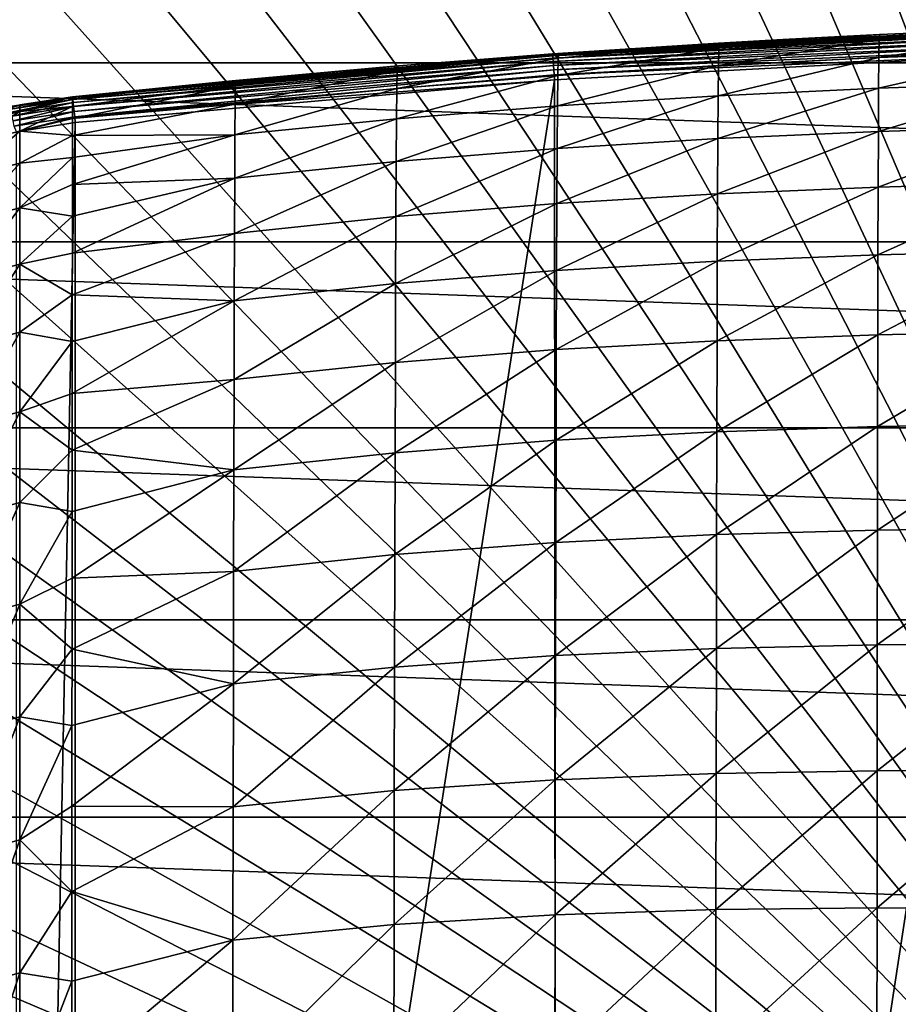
# Model space of a CAD drawing. Header units: metres. Extents: x -22 to 72, y -237 to 23.
# Tile 262 of 363: x -11.6 to -4.81, y 4.89 to 12.5. Entities that reach past the tile are written whole.
import ezdxf

# ---------------------------------------------------------------- set-up
doc = ezdxf.new("R2010")
doc.units = ezdxf.units.M
doc.layers.add('solid_509588_MEDIA_SW0001', color=7, linetype='CONTINUOUS')

msp = doc.modelspace()

# ---------------------------------------------------------------- linework, layer by layer
at = {"layer": 'solid_509588_MEDIA_SW0001'}
for points in [[(-4.507635, 20.235434, 132.530869), (-5.243667, 20.057306, 132.530869), (0, 0, 132.892746)], [(-5.243667, 20.057306, 132.530869), (-5.972702, 19.852415, 132.530869), (0, 0, 132.892746)], [(-5.972702, 19.852415, 132.530869), (-6.693768, 19.621035, 132.530869), (0, 0, 132.892746)], [(-6.693768, 19.621035, 132.530869), (-7.405901, 19.363476, 132.530869), (0, 0, 132.892746)], [(-7.405901, 19.363476, 132.530869), (-8.108154, 19.080078, 132.530869), (0, 0, 132.892746)], [(-8.108154, 19.080078, 132.530869), (-8.799587, 18.771223, 132.530869), (0, 0, 132.892746)], [(-8.799587, 18.771223, 132.530869), (-9.47928, 18.437321, 132.530869), (0, 0, 132.892746)], [(-9.47928, 18.437321, 132.530869), (-10.146324, 18.078817, 132.530869), (0, 0, 132.892746)], [(-10.146324, 18.078817, 132.530869), (-10.799829, 17.696192, 132.530869), (0, 0, 132.892746)], [(-10.799829, 17.696192, 132.530869), (-11.438926, 17.289955, 132.530869), (0, 0, 132.892746)], [(-11.438926, 17.289955, 132.530869), (-12.062758, 16.860647, 132.530869), (0, 0, 132.892746)], [(-12.062758, 16.860647, 132.530869), (-12.670495, 16.408842, 132.530869), (0, 0, 132.892746)], [(-12.670495, 16.408842, 132.530869), (-13.261327, 15.935143, 132.530869), (0, 0, 132.892746)], [(-13.261327, 15.935143, 132.530869), (-13.834463, 15.440181, 132.530869), (0, 0, 132.892746)], [(-13.834463, 15.440181, 132.530869), (-14.389139, 14.924617, 132.530869), (0, 0, 132.892746)], [(-14.389139, 14.924617, 132.530869), (-14.924617, 14.38914, 132.530869), (0, 0, 132.892746)], [(-14.924617, 14.38914, 132.530869), (-15.440181, 13.834463, 132.530869), (0, 0, 132.892746)], [(-15.440181, 13.834463, 132.530869), (-15.935143, 13.261327, 132.530869), (0, 0, 132.892746)], [(-18.928516, 12.163916), (-18.011908, 13.484106), (18.928516, 12.163916)], [(-18.011908, 13.484106), (18.011908, 13.484106), (18.928516, 12.163916)], [(-15.935143, 13.261327, 132.530869), (-16.408842, 12.670496, 132.530869), (0, 0, 132.892746)], [(-16.408842, 12.670496, 132.530869), (-16.860647, 12.062758, 132.530869), (0, 0, 132.892746)], [(-3.802887, 12.431111, 245.443756), (-3.747129, 12.433117, 133.143753), (-7.482031, 12.233086, 133.143753)], [(-3.746992, 12.429276, 133.104736), (-7.482031, 12.233086, 133.143753), (-3.747129, 12.433117, 133.143753)], [(-4.958339, 12.382863, 245.443756), (-3.802887, 12.431111, 245.443756), (-7.482031, 12.233086, 133.143753)], [(-3.746992, 12.429276, 133.104736), (-7.481757, 12.229253, 133.104736), (-7.482031, 12.233086, 133.143753)], [(-3.746992, 12.429276, 133.104736), (-3.746586, 12.417903, 133.067215), (-7.481757, 12.229253, 133.104736)], [(-3.746586, 12.417903, 133.067215), (-7.480946, 12.2179, 133.067215), (-7.481757, 12.229253, 133.104736)], [(-3.746586, 12.417903, 133.067215), (-3.745927, 12.399432, 133.032639), (-7.480946, 12.2179, 133.067215)], [(-3.745927, 12.399432, 133.032639), (-7.479629, 12.199465, 133.032639), (-7.480946, 12.2179, 133.067215)], [(-3.745927, 12.399432, 133.032639), (-3.745039, 12.374576, 133.002335), (-7.479629, 12.199465, 133.032639)], [(-4.961272, 12.343987, 247.518036), (-3.720638, 12.434059, 245.443756), (-3.802887, 12.431111, 245.443756)], [(-3.722295, 12.391606, 247.536469), (-3.720638, 12.434059, 245.443756), (-4.961272, 12.343987, 247.518036)], [(-4.961272, 12.343987, 247.518036), (-3.802887, 12.431111, 245.443756), (-4.958339, 12.382863, 245.443756)], [(-5.703505, 12.344981, 245.443756), (-4.958339, 12.382863, 245.443756), (-7.482031, 12.233086, 133.143753)], [(-6.201049, 12.31673, 245.443756), (-5.703505, 12.344981, 245.443756), (-7.482031, 12.233086, 133.143753)], [(-3.745039, 12.374576, 133.002335), (-7.477857, 12.174656, 133.002335), (-7.479629, 12.199465, 133.032639)], [(-3.745039, 12.374576, 133.002335), (-3.743958, 12.344288, 132.977463), (-7.477857, 12.174656, 133.002335)], [(-3.743958, 12.344288, 132.977463), (-7.475697, 12.144425, 132.977463), (-7.477857, 12.174656, 133.002335)], [(-3.743958, 12.344288, 132.977463), (-3.742723, 12.309732, 132.958969), (-7.475697, 12.144425, 132.977463)], [(-4.961272, 12.343987, 247.518036), (-6.19922, 12.280937, 247.501144), (-6.201859, 12.144623, 249.556488)], [(-4.963457, 12.205311, 249.590057), (-4.961272, 12.343987, 247.518036), (-6.201859, 12.144623, 249.556488)], [(-6.19922, 12.280937, 247.501144), (-5.703505, 12.344981, 245.443756), (-6.201049, 12.31673, 245.443756)], [(-6.19922, 12.280937, 247.501144), (-4.958339, 12.382863, 245.443756), (-5.703505, 12.344981, 245.443756)], [(-4.961272, 12.343987, 247.518036), (-4.958339, 12.382863, 245.443756), (-6.19922, 12.280937, 247.501144)], [(-3.722295, 12.391606, 247.536469), (-4.961272, 12.343987, 247.518036), (-4.963457, 12.205311, 249.590057)], [(-3.723652, 12.249956, 249.626266), (-3.722295, 12.391606, 247.536469), (-4.963457, 12.205311, 249.590057)], [(-7.437971, 12.236224, 245.443756), (-6.201049, 12.31673, 245.443756), (-7.482031, 12.233086, 133.143753)], [(-3.742723, 12.309732, 132.958969), (-7.473233, 12.109936, 132.958969), (-7.475697, 12.144425, 132.977463)], [(-3.742723, 12.309732, 132.958969), (-3.741385, 12.272238, 132.947601), (-7.473233, 12.109936, 132.958969)], [(-3.741385, 12.272238, 132.947601), (-7.47056, 12.072513, 132.947601), (-7.473233, 12.109936, 132.958969)], [(-3.741385, 12.272238, 132.947601), (-3.739895, 12.233231, 132.943756), (-7.47056, 12.072513, 132.947601)], [(-6.19922, 12.280937, 247.501144), (-7.438676, 12.201282, 247.489304), (-7.44146, 12.06588, 249.532257)], [(-6.201859, 12.144623, 249.556488), (-6.19922, 12.280937, 247.501144), (-7.44146, 12.06588, 249.532257)], [(-7.438676, 12.201282, 247.489304), (-6.201049, 12.31673, 245.443756), (-7.437971, 12.236224, 245.443756)], [(-6.19922, 12.280937, 247.501144), (-6.201049, 12.31673, 245.443756), (-7.438676, 12.201282, 247.489304)], [(-3.723652, 12.249956, 249.626266), (-4.963457, 12.205311, 249.590057), (-4.965455, 11.968644, 251.655533)], [(-3.724837, 12.010375, 251.708755), (-3.723652, 12.249956, 249.626266), (-4.965455, 11.968644, 251.655533)], [(-7.579812, 12.226054, 245.443756), (-7.482031, 12.233086, 133.143753), (-11.188862, 11.902152, 133.143753)], [(-7.481757, 12.229253, 133.104736), (-11.188862, 11.902152, 133.143753), (-7.482031, 12.233086, 133.143753)], [(-11.188333, 11.897216, 133.099472), (-11.188862, 11.902152, 133.143753), (-7.481757, 12.229253, 133.104736)], [(-8.70435, 12.138589, 245.443756), (-7.579812, 12.226054, 245.443756), (-11.188862, 11.902152, 133.143753)], [(-11.188333, 11.897216, 133.099472), (-7.481757, 12.229253, 133.104736), (-7.480946, 12.2179, 133.067215)], [(-11.186759, 11.882536, 133.057129), (-11.188333, 11.897216, 133.099472), (-7.480946, 12.2179, 133.067215)], [(-11.186759, 11.882536, 133.057129), (-7.480946, 12.2179, 133.067215), (-7.479629, 12.199465, 133.032639)], [(-11.18422, 11.85885, 133.019165), (-11.186759, 11.882536, 133.057129), (-7.479629, 12.199465, 133.032639)], [(-11.18422, 11.85885, 133.019165), (-7.479629, 12.199465, 133.032639), (-7.477857, 12.174656, 133.002335)], [(-11.180844, 11.827349, 132.987442), (-11.18422, 11.85885, 133.019165), (-7.477857, 12.174656, 133.002335)], [(-11.180844, 11.827349, 132.987442), (-7.477857, 12.174656, 133.002335), (-7.475697, 12.144425, 132.977463)], [(-8.68218, 12.103866, 247.485489), (-7.579812, 12.226054, 245.443756), (-8.70435, 12.138589, 245.443756)], [(-7.438676, 12.201282, 247.489304), (-8.68218, 12.103866, 247.485489), (-8.68465, 11.967124, 249.523056)], [(-7.44146, 12.06588, 249.532257), (-7.438676, 12.201282, 247.489304), (-8.68465, 11.967124, 249.523056)], [(-8.68218, 12.103866, 247.485489), (-7.437971, 12.236224, 245.443756), (-7.579812, 12.226054, 245.443756)], [(-7.438676, 12.201282, 247.489304), (-7.437971, 12.236224, 245.443756), (-8.68218, 12.103866, 247.485489)], [(-7.579812, 12.226054, 245.443756), (-7.437971, 12.236224, 245.443756), (-7.482031, 12.233086, 133.143753)], [(-7.47056, 12.072513, 132.947601), (-3.739895, 12.233231, 132.943756), (-7.467566, 12.033637, 132.943756)], [(-7.467566, 12.033637, 132.943756), (-3.739895, 12.233231, 132.943756), (-7.452687, -12.034698, 132.943756)], [(-3.739895, 12.233231, 132.943756), (-3.724981, -12.233763, 132.943756), (-7.452687, -12.034698, 132.943756)], [(-4.963457, 12.205311, 249.590057), (-6.201859, 12.144623, 249.556488), (-6.204327, 11.910312, 251.605667)], [(-4.965455, 11.968644, 251.655533), (-4.963457, 12.205311, 249.590057), (-6.204327, 11.910312, 251.605667)], [(-19.747696, 10.783265), (-18.928516, 12.163916), (19.747696, 10.783265)], [(-18.928516, 12.163916), (18.928516, 12.163916), (19.747696, 10.783265)], [(-9.957439, 12.026788, 245.443756), (-8.70435, 12.138589, 245.443756), (-11.188862, 11.902152, 133.143753)], [(-11.176801, 11.789614, 132.963577), (-11.180844, 11.827349, 132.987442), (-7.475697, 12.144425, 132.977463)], [(-11.176801, 11.789614, 132.963577), (-7.475697, 12.144425, 132.977463), (-7.473233, 12.109936, 132.958969)], [(-11.172292, 11.747541, 132.948761), (-11.176801, 11.789614, 132.963577), (-7.473233, 12.109936, 132.958969)], [(-11.172292, 11.747541, 132.948761), (-7.473233, 12.109936, 132.958969), (-7.47056, 12.072513, 132.947601)], [(-9.932089, 11.987679, 247.491699), (-8.70435, 12.138589, 245.443756), (-9.957439, 12.026788, 245.443756)], [(-8.68218, 12.103866, 247.485489), (-9.932089, 11.987679, 247.491699), (-9.933688, 11.846647, 249.532684)], [(-8.68465, 11.967124, 249.523056), (-8.68218, 12.103866, 247.485489), (-9.933688, 11.846647, 249.532684)], [(-8.68218, 12.103866, 247.485489), (-8.70435, 12.138589, 245.443756), (-9.932089, 11.987679, 247.491699)], [(-6.201859, 12.144623, 249.556488), (-7.44146, 12.06588, 249.532257), (-7.444116, 11.832564, 251.568665)], [(-6.204327, 11.910312, 251.605667), (-6.201859, 12.144623, 249.556488), (-7.444116, 11.832564, 251.568665)], [(-16.860647, 12.062758, 132.530869), (-17.289955, 11.438926, 132.530869), (0, 0, 132.892746)], [(-11.188881, 11.883564, 246.701813), (-9.957439, 12.026788, 245.443756), (-11.188862, 11.902152, 245.443756)], [(-9.932089, 11.987679, 247.491699), (-9.957439, 12.026788, 245.443756), (-11.188881, 11.883564, 246.701813)], [(-11.188862, 11.902152, 245.443756), (-9.957439, 12.026788, 245.443756), (-11.188862, 11.902152, 133.143753)], [(-11.172292, 11.747541, 132.948761), (-7.47056, 12.072513, 132.947601), (-7.467566, 12.033637, 132.943756)], [(-11.172292, 11.747541, 132.948761), (-7.467566, 12.033637, 132.943756), (-11.167549, 11.703291, 132.943756)], [(-7.467566, 12.033637, 132.943756), (-7.452687, -12.034698, 132.943756), (-11.167549, -11.703291, 132.943756)], [(-11.167549, 11.703291, 132.943756), (-7.467566, 12.033637, 132.943756), (-11.167549, -11.703291, 132.943756)], [(-7.44146, 12.06588, 249.532257), (-8.68465, 11.967124, 249.523056), (-8.687061, 11.732677, 251.552719)], [(-7.444116, 11.832564, 251.568665), (-7.44146, 12.06588, 249.532257), (-8.687061, 11.732677, 251.552719)], [(-9.932089, 11.987679, 247.491699), (-11.188939, 11.827617, 247.964371), (-11.189035, 11.734037, 249.230698)], [(-9.933688, 11.846647, 249.532684), (-9.932089, 11.987679, 247.491699), (-11.189035, 11.734037, 249.230698)], [(-9.932089, 11.987679, 247.491699), (-11.188881, 11.883564, 246.701813), (-11.188939, 11.827617, 247.964371)], [(-8.68465, 11.967124, 249.523056), (-9.933688, 11.846647, 249.532684), (-9.935309, 11.608277, 251.563278)], [(-8.687061, 11.732677, 251.552719), (-8.68465, 11.967124, 249.523056), (-9.935309, 11.608277, 251.563278)], [(-4.965455, 11.968644, 251.655533), (-6.204327, 11.910312, 251.605667), (-6.206635, 11.579208, 253.644547)], [(-4.967278, 11.634982, 253.71022), (-4.965455, 11.968644, 251.655533), (-6.206635, 11.579208, 253.644547)], [(-3.724837, 12.010375, 251.708755), (-4.965455, 11.968644, 251.655533), (-4.967278, 11.634982, 253.71022)], [(-3.725863, 11.673668, 253.779572), (-3.724837, 12.010375, 251.708755), (-4.967278, 11.634982, 253.71022)], [(-11.670239, 11.826685, 133.143753), (-11.188862, 11.902152, 245.443756), (-11.188862, 11.902152, 133.143753)], [(-11.669232, 11.821823, 133.099472), (-11.670239, 11.826685, 133.143753), (-11.188862, 11.902152, 133.143753)], [(-11.596787, 11.841327, 245.443756), (-11.188862, 11.902152, 245.443756), (-11.670239, 11.826685, 133.143753)], [(-11.669232, 11.821823, 133.099472), (-11.188862, 11.902152, 133.143753), (-11.188333, 11.897216, 133.099472)], [(-11.669232, 11.821823, 133.099472), (-11.188333, 11.897216, 133.099472), (-11.666238, 11.807366, 133.057129)], [(-11.666238, 11.807366, 133.057129), (-11.188333, 11.897216, 133.099472), (-11.186759, 11.882536, 133.057129)], [(-11.666238, 11.807366, 133.057129), (-11.186759, 11.882536, 133.057129), (-11.661406, 11.78404, 133.019165)], [(-11.661406, 11.78404, 133.019165), (-11.186759, 11.882536, 133.057129), (-11.18422, 11.85885, 133.019165)], [(-11.596195, 11.788207, 247.515396), (-11.188862, 11.902152, 245.443756), (-11.596787, 11.841327, 245.443756)], [(-11.188881, 11.883564, 246.701813), (-11.188862, 11.902152, 245.443756), (-11.596195, 11.788207, 247.515396)], [(-11.188939, 11.827617, 247.964371), (-11.188881, 11.883564, 246.701813), (-11.596195, 11.788207, 247.515396)], [(-6.204327, 11.910312, 251.605667), (-7.444116, 11.832564, 251.568665), (-7.446653, 11.502756, 253.59462)], [(-6.206635, 11.579208, 253.644547), (-6.204327, 11.910312, 251.605667), (-7.446653, 11.502756, 253.59462)], [(-11.596195, 11.788207, 247.515396), (-11.596787, 11.841327, 245.443756), (-12.004979, 11.689108, 247.522522)], [(-11.596195, 11.788207, 247.515396), (-12.004979, 11.689108, 247.522522), (-12.003851, 11.53521, 249.587204)], [(-11.59575, 11.636609, 249.5746), (-11.596195, 11.788207, 247.515396), (-12.003851, 11.53521, 249.587204)], [(-11.661406, 11.78404, 133.019165), (-11.18422, 11.85885, 133.019165), (-11.65498, 11.753016, 132.987442)], [(-11.65498, 11.753016, 132.987442), (-11.18422, 11.85885, 133.019165), (-11.180844, 11.827349, 132.987442)], [(-11.65498, 11.753016, 132.987442), (-11.180844, 11.827349, 132.987442), (-11.647282, 11.715855, 132.963577)], [(-11.647282, 11.715855, 132.963577), (-11.180844, 11.827349, 132.987442), (-11.176801, 11.789614, 132.963577)], [(-11.647282, 11.715855, 132.963577), (-11.176801, 11.789614, 132.963577), (-11.6387, 11.674421, 132.948761)], [(-11.6387, 11.674421, 132.948761), (-11.176801, 11.789614, 132.963577), (-11.172292, 11.747541, 132.948761)], [(-11.188939, 11.827617, 247.964371), (-11.596195, 11.788207, 247.515396), (-11.59575, 11.636609, 249.5746)], [(-11.189035, 11.734037, 249.230698), (-11.188939, 11.827617, 247.964371), (-11.59575, 11.636609, 249.5746)], [(-9.933688, 11.846647, 249.532684), (-11.189035, 11.734037, 249.230698), (-11.189169, 11.602607, 250.499634)], [(-9.935309, 11.608277, 251.563278), (-9.933688, 11.846647, 249.532684), (-11.189169, 11.602607, 250.499634)], [(-7.444116, 11.832564, 251.568665), (-8.687061, 11.732677, 251.552719), (-8.689417, 11.402154, 253.570801)], [(-7.446653, 11.502756, 253.59462), (-7.444116, 11.832564, 251.568665), (-8.689417, 11.402154, 253.570801)], [(-11.6387, 11.674421, 132.948761), (-11.172292, 11.747541, 132.948761), (-11.621344, 11.63256, 132.943756)], [(-11.172292, 11.747541, 132.948761), (-11.167549, 11.703291, 132.943756), (-11.621344, 11.63256, 132.943756)], [(-11.189169, 11.602607, 250.499634), (-11.189035, 11.734037, 249.230698), (-11.59575, 11.636609, 249.5746)], [(-8.687061, 11.732677, 251.552719), (-9.935309, 11.608277, 251.563278), (-9.93695, 11.27438, 253.580048)], [(-8.689417, 11.402154, 253.570801), (-8.687061, 11.732677, 251.552719), (-9.93695, 11.27438, 253.580048)], [(-11.59575, 11.636609, 249.5746), (-12.003851, 11.53521, 249.587204), (-12.002848, 11.284977, 251.634918)], [(-11.595417, 11.388436, 251.618362), (-11.59575, 11.636609, 249.5746), (-12.002848, 11.284977, 251.634918)], [(-11.621344, 11.63256, 132.943756), (-11.167549, 11.703291, 132.943756), (-11.621341, -11.63256, 132.943756)], [(-11.167549, 11.703291, 132.943756), (-11.167549, -11.703291, 132.943756), (-11.621341, -11.63256, 132.943756)], [(-11.189169, 11.602607, 250.499634), (-11.59575, 11.636609, 249.5746), (-11.595417, 11.388436, 251.618362)], [(-4.967278, 11.634982, 253.71022), (-6.206635, 11.579208, 253.644547), (-6.208793, 11.152625, 255.669037)], [(-4.96894, 11.205457, 255.749847), (-4.967278, 11.634982, 253.71022), (-6.208793, 11.152625, 255.669037)], [(-3.725863, 11.673668, 253.779572), (-4.967278, 11.634982, 253.71022), (-4.96894, 11.205457, 255.749847)], [(-3.726739, 11.240807, 255.834366), (-3.725863, 11.673668, 253.779572), (-4.96894, 11.205457, 255.749847)], [(-11.189339, 11.43313, 251.770203), (-11.189169, 11.602607, 250.499634), (-11.595417, 11.388436, 251.618362)], [(-9.935309, 11.608277, 251.563278), (-11.189339, 11.43313, 251.770203), (-11.189545, 11.225472, 253.041214)], [(-9.93695, 11.27438, 253.580048), (-9.935309, 11.608277, 251.563278), (-11.189545, 11.225472, 253.041214)], [(-9.935309, 11.608277, 251.563278), (-11.189169, 11.602607, 250.499634), (-11.189339, 11.43313, 251.770203)], [(-6.206635, 11.579208, 253.644547), (-7.446653, 11.502756, 253.59462), (-7.44908, 11.077953, 255.606186)], [(-6.208793, 11.152625, 255.669037), (-6.206635, 11.579208, 253.644547), (-7.44908, 11.077953, 255.606186)], [(-7.446653, 11.502756, 253.59462), (-8.689417, 11.402154, 253.570801), (-8.691722, 10.977228, 255.573608)], [(-7.44908, 11.077953, 255.606186), (-7.446653, 11.502756, 253.59462), (-8.691722, 10.977228, 255.573608)], [(-17.289955, 11.438926, 132.530869), (-17.696192, 10.79983, 132.530869), (0, 0, 132.892746)], [(-11.189339, 11.43313, 251.770203), (-11.595417, 11.388436, 251.618362), (-11.595188, 11.045681, 253.643631)], [(-11.189545, 11.225472, 253.041214), (-11.189339, 11.43313, 251.770203), (-11.595188, 11.045681, 253.643631)], [(-11.595417, 11.388436, 251.618362), (-12.002848, 11.284977, 251.634918), (-12.001962, 10.940437, 253.662735)], [(-11.595188, 11.045681, 253.643631), (-11.595417, 11.388436, 251.618362), (-12.001962, 10.940437, 253.662735)], [(-8.689417, 11.402154, 253.570801), (-9.93695, 11.27438, 253.580048), (-9.938609, 10.846784, 255.57959)], [(-8.691722, 10.977228, 255.573608), (-8.689417, 11.402154, 253.570801), (-9.938609, 10.846784, 255.57959)], [(-9.93695, 11.27438, 253.580048), (-11.189784, 10.979504, 254.311646), (-11.190057, 10.695186, 255.580231)], [(-9.938609, 10.846784, 255.57959), (-9.93695, 11.27438, 253.580048), (-11.190057, 10.695186, 255.580231)], [(-9.93695, 11.27438, 253.580048), (-11.189545, 11.225472, 253.041214), (-11.189784, 10.979504, 254.311646)], [(-11.189784, 10.979504, 254.311646), (-11.189545, 11.225472, 253.041214), (-11.595188, 11.045681, 253.643631)], [(-4.96894, 11.205457, 255.749847), (-6.208793, 11.152625, 255.669037), (-6.210814, 10.631983, 257.675049)], [(-4.970452, 10.681339, 257.770203), (-4.96894, 11.205457, 255.749847), (-6.210814, 10.631983, 257.675049)], [(-3.726739, 11.240807, 255.834366), (-4.96894, 11.205457, 255.749847), (-4.970452, 10.681339, 257.770203)], [(-3.727478, 10.71293, 257.868774), (-3.726739, 11.240807, 255.834366), (-4.970452, 10.681339, 257.770203)], [(-6.208793, 11.152625, 255.669037), (-7.44908, 11.077953, 255.606186), (-7.451405, 10.55973, 257.599457)], [(-6.210814, 10.631983, 257.675049), (-6.208793, 11.152625, 255.669037), (-7.451405, 10.55973, 257.599457)], [(-11.595188, 11.045681, 253.643631), (-12.001962, 10.940437, 253.662735), (-12.001184, 10.503609, 255.66774)], [(-11.595057, 10.610332, 255.64743), (-11.595188, 11.045681, 253.643631), (-12.001184, 10.503609, 255.66774)], [(-11.189784, 10.979504, 254.311646), (-11.595188, 11.045681, 253.643631), (-11.595057, 10.610332, 255.64743)], [(-7.44908, 11.077953, 255.606186), (-8.691722, 10.977228, 255.573608), (-8.693979, 10.459619, 257.557465)], [(-7.451405, 10.55973, 257.599457), (-7.44908, 11.077953, 255.606186), (-8.693979, 10.459619, 257.557465)], [(-11.190057, 10.695186, 255.580231), (-11.189784, 10.979504, 254.311646), (-11.595057, 10.610332, 255.64743)], [(-8.691722, 10.977228, 255.573608), (-9.938609, 10.846784, 255.57959), (-9.940286, 10.327335, 257.558472)], [(-8.693979, 10.459619, 257.557465), (-8.691722, 10.977228, 255.573608), (-9.940286, 10.327335, 257.558472)], [(-17.696192, 10.79983, 132.530869), (-18.078817, 10.146324, 132.530869), (0, 0, 132.892746)], [(-9.938609, 10.846784, 255.57959), (-11.190057, 10.695186, 255.580231), (-11.190362, 10.372452, 256.845947)], [(-9.940286, 10.327335, 257.558472), (-9.938609, 10.846784, 255.57959), (-11.190362, 10.372452, 256.845947)], [(-20.466829, 9.346505), (-19.747696, 10.783265), (20.466829, 9.346505)], [(-19.747696, 10.783265), (19.747696, 10.783265), (20.466829, 9.346505)], [(-11.190362, 10.372452, 256.845947), (-11.190057, 10.695186, 255.580231), (-11.595057, 10.610332, 255.64743)], [(-4.970452, 10.681339, 257.770203), (-6.210814, 10.631983, 257.675049), (-6.212709, 10.018804, 259.658508)], [(-4.971828, 10.064034, 259.76712), (-4.970452, 10.681339, 257.770203), (-6.212709, 10.018804, 259.658508)], [(-3.727478, 10.71293, 257.868774), (-4.970452, 10.681339, 257.770203), (-4.971828, 10.064034, 259.76712)], [(-3.72809, 10.091341, 259.878571), (-3.727478, 10.71293, 257.868774), (-4.971828, 10.064034, 259.76712)], [(-11.595057, 10.610332, 255.64743), (-12.001184, 10.503609, 255.66774), (-12.000506, 9.976502, 257.647034)], [(-11.595016, 10.084371, 257.626709), (-11.595057, 10.610332, 255.64743), (-12.000506, 9.976502, 257.647034)], [(-11.190362, 10.372452, 256.845947), (-11.595057, 10.610332, 255.64743), (-11.595016, 10.084371, 257.626709)], [(-6.210814, 10.631983, 257.675049), (-7.451405, 10.55973, 257.599457), (-7.453637, 9.949727, 259.570557)], [(-6.212709, 10.018804, 259.658508), (-6.210814, 10.631983, 257.675049), (-7.453637, 9.949727, 259.570557)], [(-7.451405, 10.55973, 257.599457), (-8.693979, 10.459619, 257.557465), (-8.696194, 9.851087, 259.518677)], [(-7.453637, 9.949727, 259.570557), (-7.451405, 10.55973, 257.599457), (-8.696194, 9.851087, 259.518677)], [(-8.693979, 10.459619, 257.557465), (-9.940286, 10.327335, 257.558472), (-9.941978, 9.717902, 259.513275)], [(-8.696194, 9.851087, 259.518677), (-8.693979, 10.459619, 257.557465), (-9.941978, 9.717902, 259.513275)], [(-11.190698, 10.011363, 258.107422), (-11.190362, 10.372452, 256.845947), (-11.595016, 10.084371, 257.626709)], [(-9.940286, 10.327335, 257.558472), (-11.190362, 10.372452, 256.845947), (-11.190698, 10.011363, 258.107422)], [(-9.940286, 10.327335, 257.558472), (-11.190698, 10.011363, 258.107422), (-11.191063, 9.61191, 259.363678)], [(-9.941978, 9.717902, 259.513275), (-9.940286, 10.327335, 257.558472), (-11.191063, 9.61191, 259.363678)], [(-18.078817, 10.146324, 132.530869), (-18.437321, 9.47928, 132.530869), (0, 0, 132.892746)], [(-11.595016, 10.084371, 257.626709), (-12.000506, 9.976502, 257.647034), (-11.999921, 9.361118, 259.597717)], [(-11.595057, 9.469779, 259.578461), (-11.595016, 10.084371, 257.626709), (-11.999921, 9.361118, 259.597717)], [(-11.190698, 10.011363, 258.107422), (-11.595016, 10.084371, 257.626709), (-11.595057, 9.469779, 259.578461)], [(-4.971828, 10.064034, 259.76712), (-6.212709, 10.018804, 259.658508), (-6.214489, 9.314711, 261.615417)], [(-4.973078, 9.355083, 261.736389), (-4.971828, 10.064034, 259.76712), (-6.214489, 9.314711, 261.615417)], [(-3.72809, 10.091341, 259.878571), (-4.971828, 10.064034, 259.76712), (-4.973078, 9.355083, 261.736389)], [(-3.728588, 9.377501, 261.859497), (-3.72809, 10.091341, 259.878571), (-4.973078, 9.355083, 261.736389)], [(-11.191063, 9.61191, 259.363678), (-11.190698, 10.011363, 258.107422), (-11.595057, 9.469779, 259.578461)], [(-6.212709, 10.018804, 259.658508), (-7.453637, 9.949727, 259.570557), (-7.455783, 9.249661, 261.515625)], [(-6.214489, 9.314711, 261.615417), (-6.212709, 10.018804, 259.658508), (-7.455783, 9.249661, 261.515625)], [(-7.453637, 9.949727, 259.570557), (-8.696194, 9.851087, 259.518677), (-8.698369, 9.153434, 261.453583)], [(-7.455783, 9.249661, 261.515625), (-7.453637, 9.949727, 259.570557), (-8.698369, 9.153434, 261.453583)], [(-8.696194, 9.851087, 259.518677), (-9.941978, 9.717902, 259.513275), (-9.943685, 9.020369, 261.440613)], [(-8.698369, 9.153434, 261.453583), (-8.696194, 9.851087, 259.518677), (-9.943685, 9.020369, 261.440613)], [(-9.941978, 9.717902, 259.513275), (-11.191063, 9.61191, 259.363678), (-11.191457, 9.174328, 260.613007)], [(-9.943685, 9.020369, 261.440613), (-9.941978, 9.717902, 259.513275), (-11.191457, 9.174328, 260.613007)], [(-11.191457, 9.174328, 260.613007), (-11.191063, 9.61191, 259.363678), (-11.595057, 9.469779, 259.578461)], [(-18.437321, 9.47928, 132.530869), (-18.771223, 8.799588, 132.530869), (0, 0, 132.892746)], [(-11.595057, 9.469779, 259.578461), (-11.999921, 9.361118, 259.597717), (-11.999418, 8.659453, 261.516846)], [(-11.595172, 8.76853, 261.499664), (-11.595057, 9.469779, 259.578461), (-11.999418, 8.659453, 261.516846)], [(-11.191457, 9.174328, 260.613007), (-11.595057, 9.469779, 259.578461), (-11.595172, 8.76853, 261.499664)], [(-4.973078, 9.355083, 261.736389), (-6.214489, 9.314711, 261.615417), (-6.216166, 8.521429, 263.541748)], [(-4.974217, 8.556149, 263.67395), (-4.973078, 9.355083, 261.736389), (-6.216166, 8.521429, 263.541748)], [(-3.728588, 9.377501, 261.859497), (-4.973078, 9.355083, 261.736389), (-4.974217, 8.556149, 263.67395)], [(-3.728983, 8.573029, 263.807343), (-3.728588, 9.377501, 261.859497), (-4.974217, 8.556149, 263.67395)], [(-21.08136, 7.862974), (-20.466829, 9.346505), (21.08136, 7.862974)], [(-20.466829, 9.346505), (20.466829, 9.346505), (21.08136, 7.862974)], [(-6.214489, 9.314711, 261.615417), (-7.455783, 9.249661, 261.515625), (-7.457853, 8.461316, 263.430786)], [(-6.216166, 8.521429, 263.541748), (-6.214489, 9.314711, 261.615417), (-7.457853, 8.461316, 263.430786)], [(-7.455783, 9.249661, 261.515625), (-8.698369, 9.153434, 261.453583), (-8.700509, 8.368505, 263.358582)], [(-7.457853, 8.461316, 263.430786), (-7.455783, 9.249661, 261.515625), (-8.700509, 8.368505, 263.358582)], [(-11.191877, 8.698695, 261.854431), (-11.191457, 9.174328, 260.613007), (-11.595172, 8.76853, 261.499664)], [(-9.943685, 9.020369, 261.440613), (-11.191457, 9.174328, 260.613007), (-11.191877, 8.698695, 261.854431)], [(-8.698369, 9.153434, 261.453583), (-9.943685, 9.020369, 261.440613), (-9.945404, 8.236635, 263.337036)], [(-8.700509, 8.368505, 263.358582), (-8.698369, 9.153434, 261.453583), (-9.945404, 8.236635, 263.337036)], [(-9.943685, 9.020369, 261.440613), (-11.191877, 8.698695, 261.854431), (-11.192323, 8.185518, 263.085938)], [(-9.945404, 8.236635, 263.337036), (-9.943685, 9.020369, 261.440613), (-11.192323, 8.185518, 263.085938)], [(-18.771223, 8.799588, 132.530869), (-19.080078, 8.108154, 132.530869), (0, 0, 132.892746)], [(-11.595172, 8.76853, 261.499664), (-11.999418, 8.659453, 261.516846), (-11.998991, 7.873491, 263.40152)], [(-11.595354, 7.982595, 263.387299), (-11.595172, 8.76853, 261.499664), (-11.998991, 7.873491, 263.40152)], [(-11.191877, 8.698695, 261.854431), (-11.595172, 8.76853, 261.499664), (-11.595354, 7.982595, 263.387299)], [(-11.192323, 8.185518, 263.085938), (-11.191877, 8.698695, 261.854431), (-11.595354, 7.982595, 263.387299)], [(-6.216166, 8.521429, 263.541748), (-7.457853, 8.461316, 263.430786), (-7.459856, 7.586543, 265.312225)], [(-6.217752, 7.64078, 265.433533), (-6.216166, 8.521429, 263.541748), (-7.459856, 7.586543, 265.312225)], [(-4.974217, 8.556149, 263.67395), (-6.216166, 8.521429, 263.541748), (-6.217752, 7.64078, 265.433533)], [(-4.975256, 7.669031, 265.575745), (-4.974217, 8.556149, 263.67395), (-6.217752, 7.64078, 265.433533)], [(-3.728983, 8.573029, 263.807343), (-4.974217, 8.556149, 263.67395), (-4.975256, 7.669031, 265.575745)], [(-3.729287, 7.679697, 265.718018), (-3.728983, 8.573029, 263.807343), (-4.975256, 7.669031, 265.575745)], [(-7.457853, 8.461316, 263.430786), (-8.700509, 8.368505, 263.358582), (-8.702618, 7.498183, 265.22998)], [(-7.459856, 7.586543, 265.312225), (-7.457853, 8.461316, 263.430786), (-8.702618, 7.498183, 265.22998)], [(-8.700509, 8.368505, 263.358582), (-9.945404, 8.236635, 263.337036), (-9.947135, 7.36862, 265.199219)], [(-8.702618, 7.498183, 265.22998), (-8.700509, 8.368505, 263.358582), (-9.947135, 7.36862, 265.199219)], [(-9.945404, 8.236635, 263.337036), (-11.192323, 8.185518, 263.085938), (-11.192791, 7.634997, 264.306427)], [(-9.947135, 7.36862, 265.199219), (-9.945404, 8.236635, 263.337036), (-11.192791, 7.634997, 264.306427)], [(-11.192791, 7.634997, 264.306427), (-11.192323, 8.185518, 263.085938), (-11.595354, 7.982595, 263.387299)], [(-19.080078, 8.108154, 132.530869), (-19.363476, 7.405902, 132.530869), (0, 0, 132.892746)], [(-11.595354, 7.982595, 263.387299), (-11.998991, 7.873491, 263.40152), (-11.998631, 7.005212, 265.24881)], [(-11.595597, 7.11394, 265.238373), (-11.595354, 7.982595, 263.387299), (-11.998631, 7.005212, 265.24881)], [(-11.192791, 7.634997, 264.306427), (-11.595354, 7.982595, 263.387299), (-11.595597, 7.11394, 265.238373)], [(-21.588493, 6.339161), (-21.08136, 7.862974), (21.588493, 6.339161)], [(-21.08136, 7.862974), (21.08136, 7.862974), (21.588493, 6.339161)], [(-11.193281, 7.047802, 265.513947), (-11.192791, 7.634997, 264.306427), (-11.595597, 7.11394, 265.238373)], [(-9.947135, 7.36862, 265.199219), (-11.192791, 7.634997, 264.306427), (-11.193281, 7.047802, 265.513947)], [(-6.217752, 7.64078, 265.433533), (-7.459856, 7.586543, 265.312225), (-7.461798, 6.62726, 267.156189)], [(-6.219257, 6.674679, 267.286896), (-6.217752, 7.64078, 265.433533), (-7.461798, 6.62726, 267.156189)], [(-4.975256, 7.669031, 265.575745), (-6.217752, 7.64078, 265.433533), (-6.219257, 6.674679, 267.286896)], [(-4.976208, 6.695644, 267.437714), (-4.975256, 7.669031, 265.575745), (-6.219257, 6.674679, 267.286896)], [(-3.729287, 7.679697, 265.718018), (-4.975256, 7.669031, 265.575745), (-4.976208, 6.695644, 267.437714)], [(-3.72951, 6.699425, 267.587433), (-3.729287, 7.679697, 265.718018), (-4.976208, 6.695644, 267.437714)], [(-7.459856, 7.586543, 265.312225), (-8.702618, 7.498183, 265.22998), (-8.704698, 6.544394, 267.064209)], [(-7.461798, 6.62726, 267.156189), (-7.459856, 7.586543, 265.312225), (-8.704698, 6.544394, 267.064209)], [(-8.702618, 7.498183, 265.22998), (-9.947135, 7.36862, 265.199219), (-9.948875, 6.418261, 267.023712)], [(-8.704698, 6.544394, 267.064209), (-8.702618, 7.498183, 265.22998), (-9.948875, 6.418261, 267.023712)], [(-19.363476, 7.405902, 132.530869), (-19.621035, 6.693768, 132.530869), (0, 0, 132.892746)], [(-9.947135, 7.36862, 265.199219), (-11.193281, 7.047802, 265.513947), (-11.193791, 6.424258, 266.707428)], [(-9.948875, 6.418261, 267.023712), (-9.947135, 7.36862, 265.199219), (-11.193791, 6.424258, 266.707428)], [(-11.595597, 7.11394, 265.238373), (-11.998631, 7.005212, 265.24881), (-11.998329, 6.056586, 267.055786)], [(-11.595892, 6.164527, 267.049805), (-11.595597, 7.11394, 265.238373), (-11.998329, 6.056586, 267.055786)], [(-11.193281, 7.047802, 265.513947), (-11.595597, 7.11394, 265.238373), (-11.595892, 6.164527, 267.049805)], [(-11.193791, 6.424258, 266.707428), (-11.193281, 7.047802, 265.513947), (-11.595892, 6.164527, 267.049805)], [(-19.621035, 6.693768, 132.530869), (-19.852415, 5.972702, 132.530869), (0, 0, 132.892746)], [(-4.976208, 6.695644, 267.437714), (-6.219257, 6.674679, 267.286896), (-6.220694, 5.625138, 269.097931)], [(-4.977086, 5.638029, 269.255981), (-4.976208, 6.695644, 267.437714), (-6.220694, 5.625138, 269.097931)], [(-3.72951, 6.699425, 267.587433), (-4.976208, 6.695644, 267.437714), (-4.977086, 5.638029, 269.255981)], [(-3.729664, 5.634281, 269.411621), (-3.72951, 6.699425, 267.587433), (-4.977086, 5.638029, 269.255981)], [(-7.461798, 6.62726, 267.156189), (-8.704698, 6.544394, 267.064209), (-8.706755, 5.509098, 268.857635)], [(-7.46369, 5.585448, 268.958893), (-7.461798, 6.62726, 267.156189), (-8.706755, 5.509098, 268.857635)], [(-6.219257, 6.674679, 267.286896), (-7.461798, 6.62726, 267.156189), (-7.46369, 5.585448, 268.958893)], [(-6.220694, 5.625138, 269.097931), (-6.219257, 6.674679, 267.286896), (-7.46369, 5.585448, 268.958893)], [(-8.704698, 6.544394, 267.064209), (-9.948875, 6.418261, 267.023712), (-9.950625, 5.387508, 268.807129)], [(-8.706755, 5.509098, 268.857635), (-8.704698, 6.544394, 267.064209), (-9.950625, 5.387508, 268.807129)], [(-11.194319, 5.765253, 267.884796), (-11.193791, 6.424258, 266.707428), (-11.595892, 6.164527, 267.049805)], [(-9.948875, 6.418261, 267.023712), (-11.193791, 6.424258, 266.707428), (-11.194319, 5.765253, 267.884796)], [(-9.950625, 5.387508, 268.807129), (-9.948875, 6.418261, 267.023712), (-11.194319, 5.765253, 267.884796)], [(-21.985802, 4.782722), (-21.588493, 6.339161), (21.985802, 4.782722)], [(-21.588493, 6.339161), (21.588493, 6.339161), (21.985802, 4.782722)], [(-11.595892, 6.164527, 267.049805), (-11.998329, 6.056586, 267.055786), (-11.998077, 5.029577, 268.819519)], [(-11.596231, 5.136315, 268.818573), (-11.595892, 6.164527, 267.049805), (-11.998077, 5.029577, 268.819519)], [(-11.194319, 5.765253, 267.884796), (-11.595892, 6.164527, 267.049805), (-11.596231, 5.136315, 268.818573)], [(-19.852415, 5.972702, 132.530869), (-20.057306, 5.243667, 132.530869), (0, 0, 132.892746)], [(-11.194862, 5.071255, 269.045013), (-11.194319, 5.765253, 267.884796), (-11.596231, 5.136315, 268.818573)], [(-9.950625, 5.387508, 268.807129), (-11.194319, 5.765253, 267.884796), (-11.194862, 5.071255, 269.045013)], [(-4.977086, 5.638029, 269.255981), (-6.220694, 5.625138, 269.097931), (-6.222074, 4.494255, 270.862823)], [(-4.977901, 4.498343, 271.026611), (-4.977086, 5.638029, 269.255981), (-6.222074, 4.494255, 270.862823)], [(-3.729664, 5.634281, 269.411621), (-4.977086, 5.638029, 269.255981), (-4.977901, 4.498343, 271.026611)], [(-3.729761, 4.486476, 271.186646), (-3.729664, 5.634281, 269.411621), (-4.977901, 4.498343, 271.026611)], [(-7.46369, 5.585448, 268.958893), (-8.706755, 5.509098, 268.857635), (-8.708793, 4.394296, 270.60672)], [(-7.465539, 4.463155, 270.716614), (-7.46369, 5.585448, 268.958893), (-8.708793, 4.394296, 270.60672)], [(-6.220694, 5.625138, 269.097931), (-7.46369, 5.585448, 268.958893), (-7.465539, 4.463155, 270.716614)], [(-6.222074, 4.494255, 270.862823), (-6.220694, 5.625138, 269.097931), (-7.465539, 4.463155, 270.716614)], [(-8.706755, 5.509098, 268.857635), (-9.950625, 5.387508, 268.807129), (-9.952381, 4.27833, 270.546143)], [(-8.708793, 4.394296, 270.60672), (-8.706755, 5.509098, 268.857635), (-9.952381, 4.27833, 270.546143)], [(-9.950625, 5.387508, 268.807129), (-11.194862, 5.071255, 269.045013), (-11.195419, 4.343364, 270.185974)], [(-9.952381, 4.27833, 270.546143), (-9.950625, 5.387508, 268.807129), (-11.195419, 4.343364, 270.185974)], [(-20.057306, 5.243667, 132.530869), (-20.235434, 4.507635, 132.530869), (0, 0, 132.892746)], [(-11.596231, 5.136315, 268.818573), (-11.998077, 5.029577, 268.819519), (-11.997868, 3.926142, 270.537079)], [(-11.596608, 4.031258, 270.541687), (-11.596231, 5.136315, 268.818573), (-11.997868, 3.926142, 270.537079)], [(-11.194862, 5.071255, 269.045013), (-11.596231, 5.136315, 268.818573), (-11.596608, 4.031258, 270.541687)], [(-11.195419, 4.343364, 270.185974), (-11.194862, 5.071255, 269.045013), (-11.596608, 4.031258, 270.541687)]]:
    msp.add_3dface(points, dxfattribs=at)

doc.saveas('drawing.dxf')
